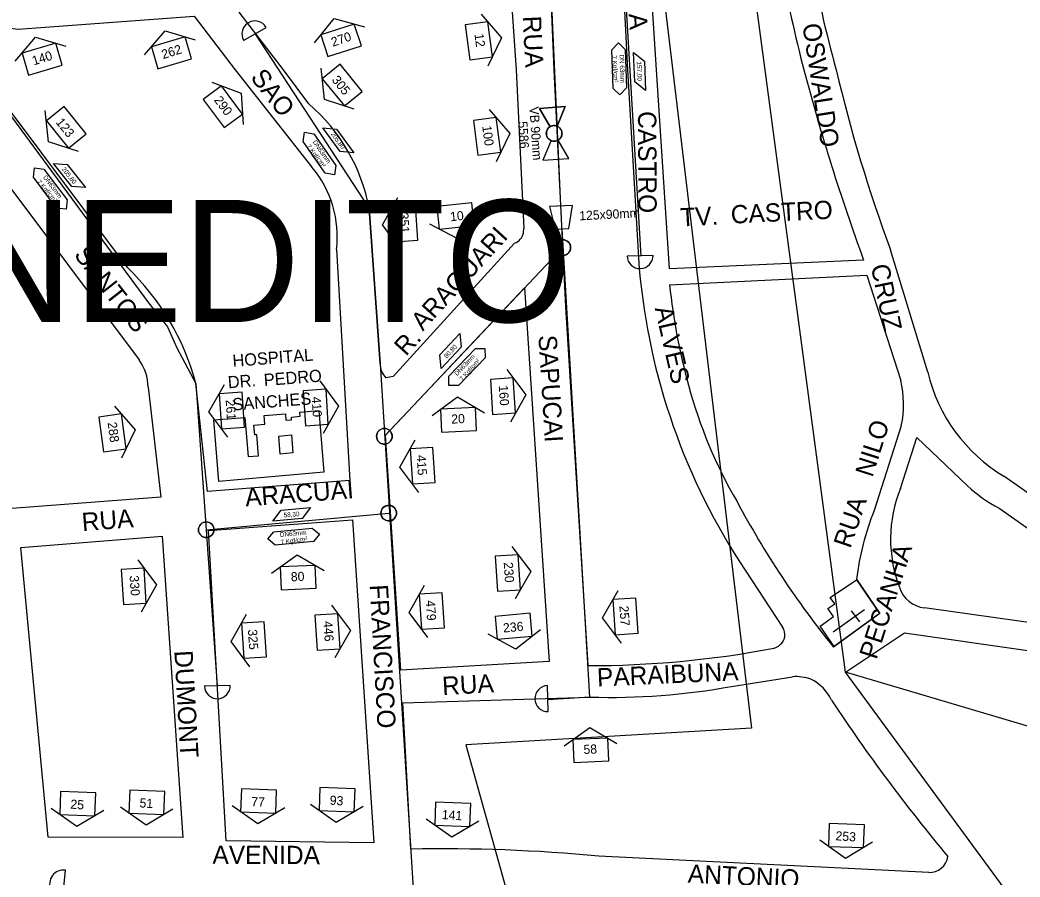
# Model space of a CAD drawing. Extents: x 325709 to 364434, y 7573432 to 7597073.
# Drawn here: x 338689.2 to 339016.9, y 7589237.4 to 7589518.2 of the extents above; entities that cross this region are included whole.
import ezdxf

# ---------------------------------------------------------------- set-up
doc = ezdxf.new("R2010")
doc.units = 0
for name, color, linetype in [('EDIFEXISTENT', 7, 'Continuous'), ('EDIFIDENTIF', 7, 'Continuous'), ('EDIFOBRAEXIS', 7, 'Continuous'), ('FORMATO', 7, 'Continuous'), ('LIMITE_BAIRROS_MUNICIPIOS', 7, 'Continuous'), ('LOGRADOURO', 7, 'Continuous'), ('LOGRADOURO_TEXTO', 7, 'Continuous'), ('NUM_REF', 7, 'Continuous'), ('SIMBOLO', 7, 'Continuous'), ('TEXTO', 7, 'Continuous'), ('TUBO_PEAD_GN_63', 7, 'Continuous'), ('TUBO_PEAD_GN_90', 7, 'Continuous'), ('VALVULA_PEAD_90', 7, 'Continuous')]:
    doc.layers.add(name, color=color, linetype=linetype)

# ---------------------------------------------------------------- blocks, each defined once
blk = doc.blocks.new('INTERLIGACAO')
at = {"layer": 'SIMBOLO'}
blk.add_circle((0, 0), 1.28, dxfattribs=at)
for start, end in [(0, 180), (180, 0)]:
    blk.add_arc((0, 0), 1.28, start, end, dxfattribs=at)
blk = doc.blocks.new('VALVULA_PEAD_90')
at = {"layer": 'VALVULA_PEAD_90'}
for points in [[(-1.14, 0.57), (-4.25, 2.13), (-4.25, -2.13), (-1.14, -0.57)], [(-1.14, -0.57), (-4.25, -2.13), (-4.25, 2.13), (-1.14, 0.57)], [(1.14, -0.57), (4.25, -2.13), (4.25, 2.13), (1.14, 0.57)], [(1.14, -0.57), (4.25, -2.13), (4.25, 2.13), (1.14, 0.57)]]:
    blk.add_lwpolyline(points, dxfattribs=at)
blk.add_circle((0, 0), 1.28, dxfattribs=at)
for start, end in [(90, 270), (153.4349, 180), (270, 90), (0, 26.5651), (333.4349, 0), (180, 206.5651)]:
    blk.add_arc((0, 0), 1.28, start, end, dxfattribs=at)
blk = doc.blocks.new('NUM_REF')
at = {"layer": 'NUM_REF'}
blk.add_lwpolyline([(-4.3125, 0.9375), (0, 3.75), (4.3125, 0.9375)], dxfattribs=at)
blk.add_lwpolyline([(2.875, -1.875), (2.875, 1.875), (-2.875, 1.875), (-2.875, -1.875)], close=True, dxfattribs=at)

msp = doc.modelspace()

# ---------------------------------------------------------------- linework, layer by layer
at = {"layer": 'EDIFEXISTENT'}
for p, q in [((338769.19, 7589388.58), (338776.15, 7589389.13)), ((338769.41, 7589385.76), (338769.19, 7589388.58)), ((338776.15, 7589389.13), (338776.31, 7589387.08)), ((338778.12, 7589388.12), (338780.96, 7589388.35)), ((338780.85, 7589389.72), (338787.14, 7589390.21)), ((338780.96, 7589388.35), (338780.85, 7589389.72)), ((338787.14, 7589390.21), (338788.72, 7589370.07)), ((338752.76, 7589387.19), (338762.9, 7589387.99)), ((338754.34, 7589367.03), (338752.76, 7589387.19)), ((338762.9, 7589387.99), (338763.91, 7589375.18)), ((338765.86, 7589385.48), (338769.41, 7589385.76)), ((338766.11, 7589382.26), (338765.86, 7589385.48)), ((338776.31, 7589387.08), (338778.19, 7589387.23)), ((338778.19, 7589387.23), (338778.12, 7589388.12)), ((338766.82, 7589382.32), (338766.11, 7589382.26)), ((338767.36, 7589375.45), (338766.82, 7589382.32)), ((338773.96, 7589381.9), (338778.18, 7589382.24)), ((338774.44, 7589375.9), (338773.96, 7589381.9)), ((338778.18, 7589382.24), (338778.64, 7589376.41)), ((338763.91, 7589375.18), (338767.36, 7589375.45)), ((338778.64, 7589376.41), (338774.44, 7589375.9)), ((338788.72, 7589370.07), (338754.34, 7589367.03)), ((338954.7, 7589328.93), (338963.35, 7589334.81)), ((338963.35, 7589334.81), (338970.83, 7589323.72)), ((338953.92, 7589325.33), (338956.17, 7589326.91)), ((338956.17, 7589326.91), (338954.7, 7589328.93)), ((338951.46, 7589319.56), (338955.79, 7589322.73)), ((338955.79, 7589322.73), (338953.92, 7589325.33)), ((338970.83, 7589323.72), (338956.02, 7589312.88)), ((338956.02, 7589312.88), (338951.46, 7589319.56))]:
    msp.add_line(p, q, dxfattribs=at)
at = {"layer": 'EDIFOBRAEXIS'}
for p, q in [((338955.64, 7589317.72), (338965.93, 7589325)), ((338961.54, 7589324.59), (338964.29, 7589320.97))]:
    msp.add_line(p, q, dxfattribs=at)
at = {"layer": 'LIMITE_BAIRROS_MUNICIPIOS'}
for points in [[(338959.74, 7589304.54), (338916.66, 7589627.18), (338891.88, 7589595.35), (338928.95, 7589286.21), (338835.28, 7589280.71), (338850.44, 7589226.28), (338622.34, 7589229.09), (338676.46, 7589072.92)], [(339037.18, 7588923.62), (339117.12, 7588926.12), (339112.21, 7589050.43), (339017.39, 7589001.91), (338980.8, 7589103.84), (339281.39, 7589146.03), (339281.39, 7589209.11), (338959.74, 7589304.54)]]:
    msp.add_lwpolyline(points, dxfattribs=at)
at = {"layer": 'LOGRADOURO'}
for p, q in [((338897.73, 7589501.91), (338891.88, 7589595.35)), ((338883.82, 7589585.99), (338888.28, 7589501.91)), ((338864.22, 7589501.91), (338861.48, 7589566.77)), ((338848.22, 7589554.55), (338851.76, 7589501.91)), ((338746.27, 7589519.49), (338759.68, 7589501.91)), ((338775.58, 7589501.91), (338761.04, 7589520.84)), ((338656.81, 7589501.91), (338728.26, 7589406.81)), ((338724.39, 7589437.14), (338675.88, 7589501.91)), ((338759.68, 7589501.91), (338784.85, 7589469.96)), ((338783.8, 7589490.74), (338775.58, 7589501.91)), ((338851.76, 7589501.91), (338854.31, 7589449.95)), ((338888.28, 7589501.91), (338892.14, 7589436.64)), ((338902, 7589436.63), (338897.73, 7589501.91)), ((338807.22, 7589405.56), (338803.64, 7589456.44)), ((338792.9, 7589442.99), (338797.27, 7589367.36)), ((338986.64, 7589402.81), (338974.49, 7589442.88)), ((338965.65, 7589439.56), (338902, 7589436.63)), ((338902.08, 7589431.42), (338966.66, 7589434.63)), ((338966.66, 7589434.63), (338977.81, 7589400.14)), ((338808.94, 7589382.18), (338854.57, 7589430.41)), ((338854.57, 7589430.41), (338862.63, 7589307.97)), ((338750.64, 7589363.7), (338746.82, 7589399.15)), ((338731.2, 7589397.95), (338735.38, 7589361.89)), ((338978, 7589385.28), (338969.09, 7589357.45)), ((338814.02, 7589305.19), (338808.94, 7589382.18)), ((338977.73, 7589364.7), (338983.1, 7589381.41)), ((338983.1, 7589381.41), (338999.7, 7589365.55)), ((339049.76, 7589341.87), (339011.59, 7589368.74)), ((338797.27, 7589367.36), (338750.64, 7589363.7)), ((338735.38, 7589361.89), (338685.1, 7589358.08)), ((339010.07, 7589358.26), (339040.88, 7589336.57)), ((338750.95, 7589350.88), (338798.14, 7589354.47)), ((338798.14, 7589354.47), (338805.16, 7589248.59)), ((338689.46, 7589345.38), (338735.74, 7589349.07)), ((338735.74, 7589349.07), (338742.5, 7589250.32)), ((338756.74, 7589249.27), (338750.95, 7589350.88)), ((338698.41, 7589250.48), (338689.46, 7589345.38)), ((338926.8, 7589337.96), (338939.04, 7589319.3)), ((338963.32, 7589334.98), (338970.95, 7589323.71)), ((338970.95, 7589323.71), (338955.76, 7589312.72)), ((339054.07, 7589315.9), (338985.56, 7589325.59)), ((338955.76, 7589312.72), (338955.76, 7589312.72)), ((338862.63, 7589307.97), (338814.02, 7589305.19)), ((338922.36, 7589299.84), (338942.35, 7589303.03)), ((339013.25, 7589231.7), (338959.74, 7589304.54)), ((338814.6, 7589294.49), (338875.96, 7589296.32)), ((338817.26, 7589246.49), (338814.6, 7589294.49)), ((338742.5, 7589250.32), (338698.41, 7589250.48)), ((338805.16, 7589248.59), (338756.74, 7589249.27)), ((338986.97, 7589238.9), (338878.91, 7589244.2))]:
    msp.add_line(p, q, dxfattribs=at)
for points in [[(338663.91, 7589518.27), (338688.6, 7589515.25), (338746.27, 7589519.49)], [(338875.33, 7589306.64), (338868.1, 7589424.25), (338864.22, 7589501.91)], [(338851.27, 7589445.09), (338811.46, 7589401.38), (338809.09, 7589400.99)], [(338959.74, 7589304.54), (338979.01, 7589317.35), (339062.2, 7589305.51)]]:
    msp.add_lwpolyline(points, dxfattribs=at)
for centre, radius, start, end in [((339300.13, 7589599.12), 356.94, 183.6788, 195.8038), ((339349.27, 7589607.55), 416.8, 185.2246, 194.6817), ((339619.26, 7589679.04), 696.1, 194.74161, 200.12289), ((339434.86, 7589613.92), 491.12, 193.1834, 200.381), ((338745.17, 7589445.5), 59.48, 10.5921, 49.5068), ((338758.09, 7589447.28), 35.08, 352.979, 40.2797), ((338849.83, 7589449.24), 4.4, 289.1764, 348.8183), ((338782.17, 7589456.99), 72.48, 353.1805, 354.4275), ((338667, 7589377.62), 82.68, 15.1001, 46.0458), ((339102.79, 7589455.19), 211.46, 185.0325, 213.6689), ((339096.9, 7589451.13), 195.82, 185.7756, 195.5684), ((338715.33, 7589397.6), 15.87, 1.278, 35.4945), ((338813.64, 7589405.51), 6.42, 179.6119, 224.8092), ((339039.94, 7589415.66), 54.83, 193.5574, 238.8625), ((339058.14, 7589438.62), 155.13, 194.9605, 210.2818), ((338945.18, 7589392.29), 33.56, 347.9364, 13.5292), ((339031.54, 7589399.85), 46.8, 227.1243, 242.6901), ((339018.48, 7589348.07), 44.01, 157.8058, 200.9859), ((339192.32, 7589503.72), 304.05, 208.125, 218.9174), ((339051.81, 7589324.24), 89.14, 158.125, 173.0825), ((338986.73, 7589335.34), 9.82, 198.0067, 263.1539), ((338934.8, 7589317.33), 5.17, 279.2446, 345.8283), ((338935.39, 7589316.72), 4.47, 351.6107, 35.2617), ((338875.31, 7589634.69), 328.05, 270.0031, 280.5954), ((338943.18, 7589286.27), 16.78, 71.9104, 92.858), ((338882.62, 7589516.72), 220.49, 268.2691, 280.3845), ((338941.79, 7589289), 14.78, 25.3367, 63.457), ((339426.05, 7589605.83), 564.06, 213.4, 219.8868), ((338828.39, 7588715.03), 531.58, 84.5467, 91.2), ((338987.23, 7589244.96), 6.07, 267.49, 351.93)]:
    msp.add_arc(centre, radius, start, end, dxfattribs=at)
at = {"layer": 'SIMBOLO'}
for points in [[(338887.54, 7589508.58), (338887.89, 7589495.95), (338885.77, 7589493.71), (338885.77, 7589493.71), (338883.52, 7589495.83), (338883.17, 7589508.45), (338885.29, 7589510.7), (338885.29, 7589510.7)], [(338890.69, 7589498.01), (338890.29, 7589507.62), (338893.79, 7589504.76), (338894.18, 7589495.16)], [(338785.52, 7589480.89), (338792.74, 7589470.54), (338792.2, 7589467.49), (338792.2, 7589467.49), (338789.16, 7589468.03), (338781.93, 7589478.38), (338782.47, 7589481.43), (338782.47, 7589481.43)], [(338794.08, 7589475.09), (338788.42, 7589482.86), (338792.92, 7589482.42), (338798.57, 7589474.65)], [(338706.12, 7589463.63), (338700.16, 7589471.17), (338704.67, 7589470.91), (338710.63, 7589463.37)], [(338697.05, 7589469.31), (338704.69, 7589459.26), (338704.27, 7589456.2), (338704.27, 7589456.2), (338701.2, 7589456.61), (338693.56, 7589466.67), (338693.98, 7589469.73), (338693.98, 7589469.73)], [(338862.71, 7589457.09), (338864.58, 7589449.68), (338869.07, 7589449.9), (338870.2, 7589457.47)], [(338833.74, 7589411.01), (338827.2, 7589403.97), (338826.77, 7589408.46), (338833.31, 7589415.5)], [(338829.69, 7589401.49), (338838.46, 7589410.57), (338841.55, 7589410.63), (338841.55, 7589410.63), (338841.61, 7589407.53), (338832.84, 7589398.45), (338829.74, 7589398.4), (338829.74, 7589398.4)], [(338781.67, 7589354.84), (338772.09, 7589354.04), (338774.8, 7589357.65), (338784.38, 7589358.45)], [(338772.37, 7589350.54), (338784.94, 7589351.7), (338787.32, 7589349.72), (338787.32, 7589349.72), (338785.34, 7589347.34), (338772.77, 7589346.18), (338770.39, 7589348.16), (338770.39, 7589348.16)]]:
    msp.add_lwpolyline(points, close=True, dxfattribs=at)
at = {"layer": 'TUBO_PEAD_GN_63'}
for p, q in [((338892.75, 7589440.78), (338883.63, 7589594.25)), ((338762.48, 7589511.54), (338769.85, 7589515.8)), ((338875.94, 7589296.32), (338866.82, 7589449.79)), ((338808.59, 7589381.8), (338867.18, 7589443.74)), ((338896.63, 7589441.1), (338888.13, 7589440.87)), ((338750.22, 7589351.19), (338810.03, 7589356.62)), ((338758.1, 7589300.19), (338749.59, 7589299.96)), ((338862.28, 7589291.59), (338862.04, 7589300.09)), ((338875.94, 7589296.32), (338862.21, 7589295.46)), ((338703.21, 7589230.63), (338704.11, 7589239.59))]:
    msp.add_line(p, q, dxfattribs=at)
for points in [[(338766.36, 7589513.43), (338803.64, 7589456.44), (338807.22, 7589405.56), (338818.18, 7589231.84)], [(338668.23, 7589511.01), (338731.27, 7589425.51), (338737.5, 7589417.73), (338740.61, 7589410.74), (338746.82, 7589399.15), (338753.85, 7589300.07)]]:
    msp.add_lwpolyline(points, dxfattribs=at)
for centre, radius, start, end in [((338766.17, 7589513.67), 4.25, 30.0399, 210.0399), ((338892.38, 7589440.99), 4.25, 181.5756, 1.5756), ((338753.85, 7589300.07), 4.25, 181.5756, 1.5756), ((338862.16, 7589295.84), 4.25, 91.6478, 271.6478), ((338703.41, 7589235.13), 4.51, 80.9939, 267.5109)]:
    msp.add_arc(centre, radius, start, end, dxfattribs=at)
at = {"layer": 'TUBO_PEAD_GN_90'}
msp.add_line((338866.45, 7589457.28), (338860.84, 7589580.88), dxfattribs=at)

# ---------------------------------------------------------------- block references
at = {"layer": 'FORMATO'}
for p, xscale, yscale, rotation in [((338794.43, 7589511.57), 1.9999999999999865, 1.9999999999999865, 17.979803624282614), ((338839.55, 7589511.39), 1.999999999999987, 1.9999999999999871, -82.47267169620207), ((338738.84, 7589507.45), 1.9999999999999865, 1.9999999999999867, 16.514224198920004), ((338696.44, 7589505.39), 1.9999999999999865, 1.9999999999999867, 16.514224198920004), ((338794.78, 7589496.88), 1.9999999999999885, 1.999999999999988, 128.933107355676), ((338755.65, 7589489.8), 1.999999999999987, 1.9999999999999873, -53.42606437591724), ((338704.35, 7589483.02), 1.9999999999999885, 1.999999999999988, 128.933107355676), ((338842.24, 7589480.09), 1.999999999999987, 1.9999999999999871, -82.47267169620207), ((338815.44, 7589451.54), 1.9999999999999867, 1.999999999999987, 93.76403940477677), ((338831.9, 7589454.02), 1.9999999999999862, 1.9999999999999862, -174.1422130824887), ((338847.44, 7589394.95), 1.9999999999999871, 1.9999999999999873, -86.23917609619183), ((338758.59, 7589390.28), 1.999999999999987, 1.9999999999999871, 93.76403940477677), ((338786.11, 7589391.23), 1.9999999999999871, 1.9999999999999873, -86.23917609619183), ((338832.91, 7589387.19), 1.9999999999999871, 1.9999999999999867, 2.65097379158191), ((338719.48, 7589382.91), 1.999999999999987, 1.9999999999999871, -82.25294735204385), ((338821.16, 7589372.16), 1.9999999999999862, 1.9999999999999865, 93.76403940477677), ((338849.07, 7589337), 1.9999999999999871, 1.9999999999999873, -86.23917609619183), ((338780.34, 7589335.5), 1.9999999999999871, 1.9999999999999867, 2.65097379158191), ((338726.46, 7589332.64), 1.9999999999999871, 1.9999999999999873, -86.23917609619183), ((338824.15, 7589324.55), 1.9999999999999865, 1.9999999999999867, 93.76403940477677), ((338887.6, 7589322.78), 1.9999999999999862, 1.9999999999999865, 93.76403940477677), ((338789.96, 7589317.69), 1.9999999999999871, 1.9999999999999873, -86.23917609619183), ((338765.86, 7589315.03), 1.9999999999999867, 1.999999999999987, 93.76403940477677), ((338851, 7589319.56), 1.9999999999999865, 1.9999999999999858, -175.0563929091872), ((338876.22, 7589278.91), 1.9999999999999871, 1.9999999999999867, 2.65097379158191), ((338708.1, 7589261.41), 1.999999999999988, 1.9999999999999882, 177.84412623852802), ((338730.77, 7589261.84), 1.999999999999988, 1.9999999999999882, 177.84412623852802), ((338767.38, 7589262.28), 1.999999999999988, 1.9999999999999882, 177.84412623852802), ((338793.09, 7589262.71), 1.999999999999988, 1.9999999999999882, 177.84412623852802), ((338831, 7589257.92), 1.999999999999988, 1.9999999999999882, 177.84412623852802), ((338960.01, 7589250.96), 1.999999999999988, 1.9999999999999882, 177.84412623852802)]:
    msp.add_blockref('NUM_REF', p, dxfattribs=dict(at, xscale=xscale, yscale=yscale, rotation=rotation))
at = {"layer": 'SIMBOLO', "xscale": 2.0000000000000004, "yscale": 1.9999999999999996, "rotation": 22.031790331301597}
for p in [(338867.08, 7589443.64), (338808.59, 7589381.8), (338810.03, 7589356.62), (338750.22, 7589351.19)]:
    msp.add_blockref('INTERLIGACAO', p, dxfattribs=at)
at = {"layer": 'VALVULA_PEAD_90', "xscale": 1.9999999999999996, "yscale": 2, "rotation": -86.04864426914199}
msp.add_blockref('VALVULA_PEAD_90', (338864.23, 7589481.07), dxfattribs=at)

# ---------------------------------------------------------------- texts
for s, rotation, p in [('270', 18.9083, (338791.74, 7589509.44)), ('12', 277.5273, (338838.11, 7589513.61)), ('262', 17.4427, (338736.09, 7589505.39)), ('140', 17.4427, (338693.69, 7589503.33)), ('305', 308.9331, (338791.17, 7589498.53)), ('290', 306.5739, (338752.62, 7589491.97)), ('VB 90mm', 273.9514, (338856.11, 7589489.73)), ('123', 308.9331, (338700.74, 7589484.66)), ('100', 277.5273, (338840.64, 7589483.46)), ('5586', 273.9514, (338852.44, 7589484.92)), ('351', 273.764, (338813.44, 7589454.96)), ('10', 5.8578, (338830.29, 7589452.25)), ('160', 273.7608, (338846.07, 7589398.42)), ('261', 273.764, (338756.58, 7589393.71)), ('410', 273.7608, (338784.74, 7589394.7)), ('20', 2.651, (338830.58, 7589385.94)), ('288', 277.7471, (338717.88, 7589386.27)), ('415', 273.764, (338819.16, 7589375.59)), ('230', 273.7608, (338847.7, 7589340.47)), ('330', 273.7608, (338725.09, 7589336.11)), ('80', 2.651, (338778.01, 7589334.25)), ('479', 273.764, (338822.15, 7589327.98)), ('257', 273.764, (338885.6, 7589326.21)), ('446', 273.7608, (338788.6, 7589321.16)), ('236', 4.9436, (338847.61, 7589317.49)), ('325', 273.764, (338763.86, 7589318.46)), ('58', 2.651, (338873.89, 7589277.66)), ('93', 356.1904, (338790.6, 7589261.1)), ('25', 356.1904, (338705.62, 7589259.8)), ('51', 356.1904, (338728.28, 7589260.23)), ('77', 357.821, (338764.93, 7589260.6)), ('141', 356.1904, (338827.35, 7589256.39)), ('253', 356.1904, (338956.35, 7589249.43))]:
    msp.add_text(s, height=3, rotation=rotation).set_placement(p)
at = {"layer": 'EDIFIDENTIF'}
for s, p in [('HOSPITAL', (338758.99, 7589404.54)), ('DR.', (338757.45, 7589397.5)), ('PEDRO', (338769.24, 7589398.26)), ('SANCHES', (338758.97, 7589390.24))]:
    msp.add_text(s, height=4, rotation=4.4923, dxfattribs=at).set_placement(p)
at = {"layer": 'LIMITE_BAIRROS_MUNICIPIOS'}
msp.add_text('SAO BENEDITO', height=40, dxfattribs=at).set_placement((338468.86, 7589419.27))
at = {"layer": 'LOGRADOURO_TEXTO'}
for s, rotation, p in [('RUA', 273.5802, (338887.92, 7589531.8)), ('RUA', 272.8586, (338853.93, 7589519.45)), ('OSWALDO', 278.8233, (338945.55, 7589516.7)), ('SAO', 307.7605, (338764.5, 7589499.31)), ('CASTRO', 270.2244, (338891.71, 7589488.36)), ('TV.', 2.881, (338905.71, 7589450.55)), ('CASTRO', 2.881, (338922.27, 7589451.46)), ('ARAGUARI', 47.672, (338821.19, 7589416.06)), ('SANTOS', 308.1002, (338706.66, 7589441.19)), ('CRUZ', 281.5644, (338967.97, 7589437.63)), ('ALVES', 282.901, (338897.17, 7589423.75)), ('R.', 47.672, (338815.67, 7589407.83)), ('SAPUCAI', 273.5175, (338859.07, 7589414.82)), ('NILO', 72.2497, (338968.5, 7589368.13)), ('ARACUAI', 4.3509, (338763.17, 7589358.82)), ('RUA', 71.1166, (338961.3, 7589344.82)), ('RUA', 4.5558, (338709.66, 7589350.68)), ('PECANHA', 72.2497, (338969.82, 7589308.42)), ('FRANCISCO', 273.1697, (338803.77, 7589333.1)), ('DUMONT', 273.2644, (338739.75, 7589311.5)), ('PARAIBUNA', 2.5851, (338878.4, 7589299.77)), ('RUA', 3.2819, (338827.69, 7589296.97)), ('AVENIDA', 359.7857, (338752.25, 7589241.7)), ('ANTONIO', 357.1913, (338907.94, 7589235.56))]:
    msp.add_text(s, height=6, rotation=rotation, dxfattribs=at).set_placement(p)
at = {"layer": 'TEXTO'}
for s, height, rotation, p in [('7 Kgf/cm²', 1.5, 274.1633, (338883.18, 7589506.54)), ('DN 63mm', 1.5, 271.6085, (338885.65, 7589506.92)), ('157,00', 1.5, 272.3642, (338891.3, 7589504.58)), ('205,80', 1.5, 306.0272, (338790.94, 7589480.89)), ('7 Kgf/cm²', 1.5, 307.4694, (338782.98, 7589476.79)), ('DN63mm', 1.5, 304.9147, (338785.01, 7589478.23)), ('DN63mm', 1.5, 307.2372, (338696.65, 7589466.64)), ('205,80', 1.5, 308.3333, (338702.76, 7589469.31)), ('7 Kgf/cm²', 1.5, 309.792, (338694.68, 7589465.12)), ('125x90mm', 3, 2.8586, (338872.52, 7589452.57)), ('80,80', 1.5, 47.1113, (338829.04, 7589407.24)), ('DN63mm', 1.5, 45.9988, (338832.4, 7589401.5)), ('7 Kgf/cm²', 1.5, 48.5536, (338834.2, 7589399.79)), ('58,30', 1.5, 4.7903, (338775.66, 7589355.22)), ('DN63mm', 1.5, 5.2713, (338774.43, 7589348.78)), ('7 Kgf/cm²', 1.5, 7.8261, (338774.68, 7589346.31))]:
    msp.add_text(s, height=height, rotation=rotation, dxfattribs=at).set_placement(p)

doc.saveas('drawing.dxf')
